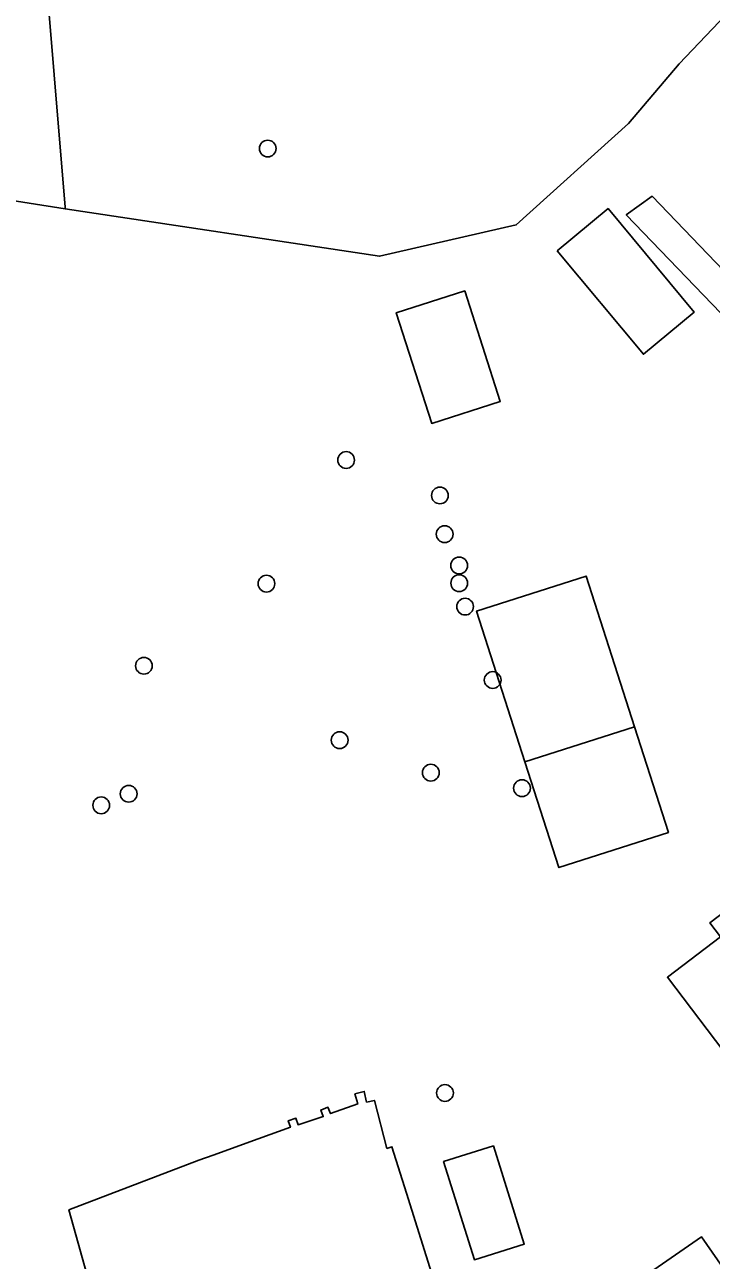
# Model space of a CAD drawing. Extents: x 162879 to 165540, y 384011 to 385181.
# Drawn here: x 164187.3 to 164227.4, y 384337.9 to 384410.1 of the extents above; entities that cross this region are included whole.
import ezdxf

# ---------------------------------------------------------------- set-up
doc = ezdxf.new("R2010")
doc.units = 0
for name, color, linetype in [('IMGEO_Boom', 7, 'Continuous'), ('IMGEO_Erf', 7, 'Continuous'), ('IMGEO_Groenvoorziening', 7, 'Continuous'), ('IMGEO_Pand', 7, 'Continuous')]:
    doc.layers.add(name, color=color, linetype=linetype)

msp = doc.modelspace()

# ---------------------------------------------------------------- linework, layer by layer
at = {"layer": 'IMGEO_Boom'}
for centre in [(164201.476, 384402.853), (164206.055, 384384.645), (164211.536, 384382.574), (164211.813, 384380.31), (164212.66, 384378.48), (164201.401, 384377.418), (164212.662, 384377.446), (164213.005, 384376.075), (164194.245, 384372.619), (164214.618, 384371.785), (164205.678, 384368.269), (164211.003, 384366.369), (164193.355, 384365.136), (164216.33, 384365.463), (164191.751, 384364.46), (164211.83, 384347.643)]:
    msp.add_circle(centre, 0.489, dxfattribs=at)
at = {"layer": 'IMGEO_Erf'}
for points in [[(164233.312, 384416.027), (164225.506, 384407.797), (164222.545, 384404.326), (164215.994, 384398.385), (164208.009, 384396.555), (164189.648, 384399.321), (164171.175, 384402.228)], [(164191.177, 384336.073), (164189.865, 384340.814), (164197.444, 384343.723), (164198.294, 384344.01), (164200.915, 384344.959), (164202.802, 384345.642), (164202.678, 384346.022), (164203.127, 384346.168), (164203.25, 384345.788), (164204.723, 384346.268), (164204.573, 384346.639), (164204.995, 384346.81), (164205.145, 384346.439), (164206.731, 384347.003), (164206.573, 384347.592), (164207.112, 384347.737), (164207.255, 384347.111), (164207.705, 384347.211), (164208.438, 384344.404), (164208.733, 384344.497), (164209.583, 384341.792), (164211.048, 384337.129)], [(164213.844, 384330.259), (164226.813, 384339.238), (164229.747, 384334.996)]]:
    msp.add_lwpolyline(points, dxfattribs=at)
for points in [[(164222.42, 384398.972), (164223.94, 384400.061), (164232.782, 384390.86), (164231.447, 384389.578)], [(164218.389, 384396.868), (164221.357, 384399.34), (164226.392, 384393.297), (164223.425, 384390.825)], [(164212.984, 384394.535), (164215.058, 384388.065), (164211.057, 384386.782), (164208.983, 384393.252)], [(164220.077, 384377.862), (164222.902, 384369.049), (164224.883, 384362.872), (164218.485, 384360.82), (164216.504, 384366.998), (164213.679, 384375.81)], [(164224.828, 384354.41), (164227.92, 384356.767), (164227.296, 384357.583), (164230.218, 384359.816), (164230.752, 384360.224), (164232.874, 384361.846), (164235.331, 384358.633), (164236.939, 384359.863), (164235.07, 384362.248), (164237.721, 384364.275), (164240.129, 384366.117), (164243.868, 384361.228), (164246.906, 384357.256), (164241.876, 384353.409), (164237.612, 384350.148), (164231.582, 384345.535), (164228.545, 384349.507)], [(164214.658, 384344.549), (164216.46, 384338.813), (164213.55, 384337.898), (164211.748, 384343.634)]]:
    msp.add_lwpolyline(points, close=True, dxfattribs=at)
at = {"layer": 'IMGEO_Groenvoorziening'}
msp.add_lwpolyline([(164245.298, 384436.718), (164244.478, 384442.106), (164242.874, 384441.867), (164239.697, 384463.469), (164239.692, 384464.099), (164228.143, 384458.963), (164224.178, 384467.878), (164222.661, 384471.289), (164214.783, 384467.494), (164214.752, 384467.581), (164208.911, 384464.892), (164209.118, 384464.295), (164197.318, 384458.015), (164185.85, 384451.698), (164187.698, 384422.888), (164189.639, 384399.425), (164189.648, 384399.321), (164208.009, 384396.555), (164215.994, 384398.385), (164222.545, 384404.326), (164225.506, 384407.797), (164233.312, 384416.027), (164242.862, 384429.386), (164246.31, 384430.071)], close=True, dxfattribs=at)
at = {"layer": 'IMGEO_Pand'}
for points in [[(164189.648, 384399.321), (164189.639, 384399.425), (164187.698, 384422.888), (164181.159, 384422.347), (164181.926, 384413.075), (164181.409, 384413.032), (164181.56, 384411.207), (164167.263, 384413.457), (164165.633, 384403.1), (164171.175, 384402.228)], [(164231.447, 384389.578), (164232.782, 384390.86), (164223.94, 384400.061), (164222.42, 384398.972)], [(164218.389, 384396.868), (164223.425, 384390.825), (164226.392, 384393.297), (164221.357, 384399.34)], [(164208.983, 384393.252), (164211.057, 384386.782), (164215.058, 384388.065), (164212.984, 384394.535)], [(164216.504, 384366.998), (164222.902, 384369.049), (164220.077, 384377.862), (164213.679, 384375.81)], [(164222.902, 384369.049), (164216.504, 384366.998), (164218.485, 384360.82), (164224.883, 384362.872)], [(164230.218, 384359.816), (164227.296, 384357.583), (164227.92, 384356.767), (164224.828, 384354.41), (164228.545, 384349.507), (164231.582, 384345.535), (164237.612, 384350.148), (164230.845, 384358.996)], [(164216.46, 384338.813), (164214.658, 384344.549), (164211.748, 384343.634), (164213.55, 384337.898)], [(164228.374, 384327.966), (164232.592, 384330.883), (164230.475, 384333.944), (164229.747, 384334.996), (164226.813, 384339.238), (164213.844, 384330.259), (164213.634, 384330.114), (164216.614, 384325.869), (164218.506, 384323.135), (164219.459, 384321.757), (164223.747, 384324.723), (164224.845, 384323.136), (164226.229, 384324.093), (164226.594, 384324.346), (164227.627, 384325.06), (164227.941, 384325.277), (164229.492, 384326.35)]]:
    msp.add_lwpolyline(points, close=True, dxfattribs=at)
msp.add_lwpolyline([(164211.048, 384337.129), (164209.583, 384341.792), (164208.733, 384344.497), (164208.438, 384344.404), (164207.705, 384347.211), (164207.255, 384347.111), (164207.112, 384347.737), (164206.573, 384347.592), (164206.731, 384347.003), (164205.145, 384346.439), (164204.995, 384346.81), (164204.573, 384346.639), (164204.723, 384346.268), (164203.25, 384345.788), (164203.127, 384346.168), (164202.678, 384346.022), (164202.802, 384345.642), (164200.915, 384344.959), (164198.294, 384344.01), (164197.444, 384343.723), (164189.865, 384340.814), (164191.177, 384336.073)], dxfattribs=at)

doc.saveas('drawing.dxf')
